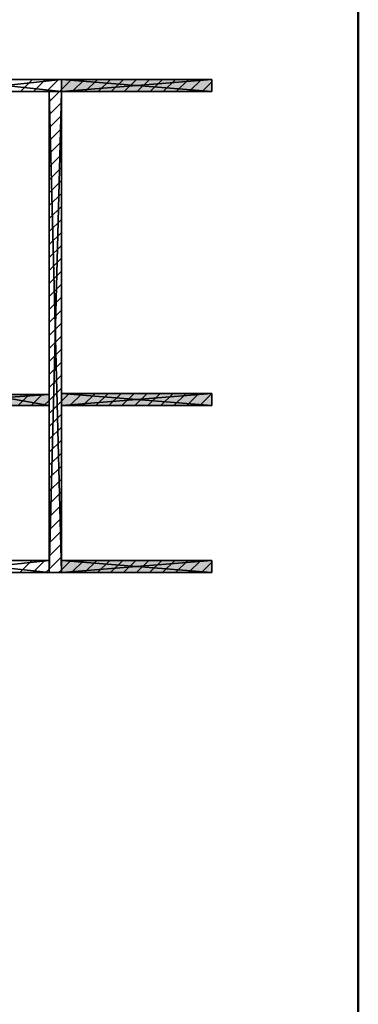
# Model space of a CAD drawing. Header units: millimetres. Extents: x 40580 to 559114, y -343730 to 81020.
# Tile 674 of 686: x 510886 to 516420, y -80731 to -64641. Entities that reach past the tile are written whole.
import ezdxf

# ---------------------------------------------------------------- set-up
doc = ezdxf.new("R2010")
doc.units = ezdxf.units.MM
doc.linetypes.add('______11', pattern=[500, 400, -50, 0, -50])
doc.linetypes.add('______5', pattern=[1100, 800, -100, 100, -100])
doc.layers.add('_____________1', color=7, linetype='Continuous')
doc.layers.add('Standard', color=7, linetype='Continuous', lineweight=25)

msp = doc.modelspace()

# ---------------------------------------------------------------- hatches: boundary and pattern name
at = {"layer": '_____________1', "linetype": 'Continuous'}
for points in [[(514027.7, -65617.5), (511567.7, -65617.5), (511567.7, -65817.5), (514027.7, -65817.5)], [(514027.7, -70747.5), (511567.7, -70747.5), (511567.7, -70947.5), (514027.7, -70947.5)], [(514027.7, -73477.5), (511567.7, -73477.5), (511567.7, -73677.5), (514027.7, -73677.5)]]:
    msp.add_hatch(color=254, dxfattribs=at).paths.add_polyline_path(points)
h = msp.add_hatch(color=9, dxfattribs=at)
h.paths.add_polyline_path([(510347.7, -70947.5), (511367.7, -70947.5), (511367.7, -70767.5), (510347.7, -70767.5)])
h.paths.add_polyline_path([(509847.7, -70947.5), (509447.7, -70947.5), (509447.7, -70897.5), (509407.7, -70897.5), (509407.7, -70947.5), (508747.7, -70947.5), (508747.7, -70767.5), (509847.7, -70767.5)], flags=16)

# ---------------------------------------------------------------- linework, layer by layer
at = {"layer": '_____________1', "color": 253, "linetype": '______11'}
for p, q in [((510897.2, -65817.5), (511097.2, -65617.5)), ((511321.4, -65817.5), (511521.4, -65617.5)), ((511745.7, -65817.5), (511945.7, -65617.5)), ((512170, -65817.5), (512370, -65617.5)), ((512594.2, -65817.5), (512794.2, -65617.5)), ((513018.5, -65817.5), (513218.5, -65617.5)), ((513442.8, -65817.5), (513642.8, -65617.5)), ((513867, -65817.5), (514027.7, -65656.8)), ((511367.7, -66195.5), (511567.7, -65995.5)), ((511367.7, -66619.7), (511567.7, -66419.7)), ((511367.7, -67044), (511567.7, -66844)), ((511367.7, -67468.3), (511567.7, -67268.3)), ((511367.7, -67892.5), (511567.7, -67692.5)), ((511367.7, -68316.8), (511567.7, -68116.8)), ((511367.7, -68741.1), (511567.7, -68541.1)), ((511367.7, -69165.3), (511567.7, -68965.3)), ((511367.7, -69589.6), (511567.7, -69389.6)), ((511367.7, -70013.9), (511567.7, -69813.9)), ((511367.7, -70438.1), (511567.7, -70238.1)), ((510858.3, -70947.5), (511038.3, -70767.5)), ((511367.7, -70862.4), (511567.7, -70662.4)), ((511706.9, -70947.5), (511906.9, -70747.5)), ((512131.1, -70947.5), (512331.1, -70747.5)), ((512555.4, -70947.5), (512755.4, -70747.5)), ((512979.7, -70947.5), (513179.7, -70747.5)), ((513403.9, -70947.5), (513603.9, -70747.5)), ((513828.2, -70947.5), (514027.7, -70748)), ((511282.6, -70947.5), (511367.7, -70862.4)), ((511367.7, -71286.7), (511567.7, -71086.7)), ((511367.7, -71710.9), (511567.7, -71510.9)), ((511367.7, -72135.2), (511567.7, -71935.2)), ((511367.7, -72559.4), (511567.7, -72359.4)), ((511367.7, -72983.7), (511567.7, -72783.7)), ((511367.7, -73408), (511567.7, -73208)), ((511098.2, -73677.5), (511298.2, -73477.5)), ((511567.7, -73632.2), (511722.5, -73477.5)), ((511946.7, -73677.5), (512146.7, -73477.5)), ((512371, -73677.5), (512571, -73477.5)), ((512795.2, -73677.5), (512995.2, -73477.5)), ((513219.5, -73677.5), (513419.5, -73477.5)), ((513643.8, -73677.5), (513843.8, -73477.5)), ((511522.5, -73677.5), (511567.7, -73632.2))]:
    msp.add_line(p, q, dxfattribs=at)
at = {"layer": '_____________1', "color": 253, "linetype": '______5'}
for p, q in [((511109.3, -65817.5), (511309.3, -65617.5)), ((511567.7, -65783.4), (511733.6, -65617.5)), ((511957.8, -65817.5), (512157.8, -65617.5)), ((512382.1, -65817.5), (512582.1, -65617.5)), ((512806.4, -65817.5), (513006.4, -65617.5)), ((513230.6, -65817.5), (513430.6, -65617.5)), ((513654.9, -65817.5), (513854.9, -65617.5)), ((511533.6, -65817.5), (511567.7, -65783.4)), ((511367.7, -65983.4), (511533.6, -65817.5)), ((511367.7, -66407.6), (511567.7, -66207.6)), ((511367.7, -66831.9), (511567.7, -66631.9)), ((511367.7, -67256.1), (511567.7, -67056.1)), ((511367.7, -67680.4), (511567.7, -67480.4)), ((511367.7, -68104.7), (511567.7, -67904.7)), ((511367.7, -68528.9), (511567.7, -68328.9)), ((511367.7, -68953.2), (511567.7, -68753.2)), ((511367.7, -69377.5), (511567.7, -69177.5)), ((511367.7, -69801.7), (511567.7, -69601.7)), ((511367.7, -70226), (511567.7, -70026)), ((511367.7, -70650.3), (511567.7, -70450.3)), ((511070.5, -70947.5), (511250.5, -70767.5)), ((511567.7, -70874.5), (511694.7, -70747.5)), ((511919, -70947.5), (512119, -70747.5)), ((512343.3, -70947.5), (512543.3, -70747.5)), ((512767.5, -70947.5), (512967.5, -70747.5)), ((513191.8, -70947.5), (513391.8, -70747.5)), ((513616.1, -70947.5), (513816.1, -70747.5)), ((511367.7, -71074.5), (511567.7, -70874.5)), ((511367.7, -71498.8), (511567.7, -71298.8)), ((511367.7, -71923.1), (511567.7, -71723.1)), ((511367.7, -72347.3), (511567.7, -72147.3)), ((511367.7, -72771.6), (511567.7, -72571.6)), ((511367.7, -73195.8), (511567.7, -72995.8)), ((510886.1, -73677.5), (511086.1, -73477.5)), ((511367.7, -73620.1), (511567.7, -73420.1)), ((511734.6, -73677.5), (511934.6, -73477.5)), ((512158.9, -73677.5), (512358.9, -73477.5)), ((512583.1, -73677.5), (512783.1, -73477.5)), ((513007.4, -73677.5), (513207.4, -73477.5)), ((513431.6, -73677.5), (513631.6, -73477.5)), ((513855.9, -73677.5), (514027.7, -73505.7)), ((511310.3, -73677.5), (511367.7, -73620.1))]:
    msp.add_line(p, q, dxfattribs=at)
at = {"layer": 'Standard', "color": 7, "linetype": 'Continuous', "lineweight": 50, "transparency": 33554687}
msp.add_lwpolyline([(516419.9, -56794), (516419.9, -96294), (489219.9, -96294), (489219.9, -55294), (516419.9, -55294)], close=True, dxfattribs=at)

# ---------------------------------------------------------------- meshes
at = {"layer": '_____________1', "color": 7, "linetype": 'Continuous'}
mesh = msp.add_polyface(dxfattribs=at)
corners = [(511567.7, -65617.5, -3800), (509727.7, -65617.5, -3800), (509727.7, -65617.5, -350), (511567.7, -65617.5, -350)]
mesh.append_faces([[corners[k] for k in face] for face in [(1, 2, 0)]], dxfattribs={"vtx1": -1, "color": 7})
mesh.append_faces([[corners[k] for k in face] for face in [(2, 3, 0)]], dxfattribs={"vtx2": -1, "color": 7})
mesh = msp.add_polyface(dxfattribs=at)
corners = [(509727.7, -65617.5, -350), (509727.7, -65817.5, -350), (511567.7, -65817.5, -350), (511567.7, -65617.5, -350)]
mesh.append_faces([[corners[k] for k in face] for face in [(1, 2, 0)]], dxfattribs={"vtx1": -1, "color": 7})
mesh.append_faces([[corners[k] for k in face] for face in [(2, 3, 0)]], dxfattribs={"vtx2": -1, "color": 7})
mesh = msp.add_polyface(dxfattribs=at)
corners = [(509727.7, -65817.5, -3800), (509727.7, -65617.5, -3800), (511567.7, -65617.5, -3800), (511567.7, -65817.5, -3800)]
mesh.append_faces([[corners[k] for k in face] for face in [(1, 2, 0)]], dxfattribs={"vtx1": -1, "color": 7})
mesh.append_faces([[corners[k] for k in face] for face in [(2, 3, 0)]], dxfattribs={"vtx2": -1, "color": 7})
mesh = msp.add_polyface(dxfattribs=at)
corners = [(511567.7, -65617.5, -1200), (511567.7, -65817.5, -1200), (511567.7, -65817.5, -350), (511567.7, -65617.5, -350)]
mesh.append_faces([[corners[k] for k in face] for face in [(1, 2, 0)]], dxfattribs={"vtx1": -1, "color": 7})
mesh.append_faces([[corners[k] for k in face] for face in [(2, 3, 0)]], dxfattribs={"vtx2": -1, "color": 7})
mesh = msp.add_polyface(dxfattribs=at)
corners = [(514027.7, -65617.5, -1200), (511567.7, -65617.5, -1200), (511567.7, -65617.5, -350), (514027.7, -65617.5, -350)]
mesh.append_faces([[corners[k] for k in face] for face in [(1, 2, 0)]], dxfattribs={"vtx1": -1, "color": 7})
mesh.append_faces([[corners[k] for k in face] for face in [(2, 3, 0)]], dxfattribs={"vtx2": -1, "color": 7})
mesh = msp.add_polyface(dxfattribs=at)
corners = [(514027.7, -65817.5, -350), (514027.7, -65617.5, -350), (511567.7, -65617.5, -350), (511567.7, -65817.5, -350)]
mesh.append_faces([[corners[k] for k in face] for face in [(1, 2, 0)]], dxfattribs={"vtx1": -1, "color": 7})
mesh.append_faces([[corners[k] for k in face] for face in [(2, 3, 0)]], dxfattribs={"vtx2": -1, "color": 7})
mesh = msp.add_polyface(dxfattribs=at)
corners = [(514027.7, -65617.5, -1200), (514027.7, -65817.5, -1200), (511567.7, -65817.5, -1200), (511567.7, -65617.5, -1200)]
mesh.append_faces([[corners[k] for k in face] for face in [(1, 2, 0)]], dxfattribs={"vtx1": -1, "color": 7})
mesh.append_faces([[corners[k] for k in face] for face in [(2, 3, 0)]], dxfattribs={"vtx2": -1, "color": 7})
mesh = msp.add_polyface(dxfattribs=at)
corners = [(511567.7, -65817.5, -3800), (511567.7, -65617.5, -3800), (511567.7, -65617.5, -350), (511567.7, -65817.5, -350)]
mesh.append_faces([[corners[k] for k in face] for face in [(1, 2, 0)]], dxfattribs={"vtx1": -1, "color": 7})
mesh.append_faces([[corners[k] for k in face] for face in [(2, 3, 0)]], dxfattribs={"vtx2": -1, "color": 7})
mesh = msp.add_polyface(dxfattribs=at)
corners = [(514027.7, -65817.5, -1200), (514027.7, -65617.5, -1200), (514027.7, -65617.5, -350), (514027.7, -65817.5, -350)]
mesh.append_faces([[corners[k] for k in face] for face in [(1, 2, 0)]], dxfattribs={"vtx1": -1, "color": 7})
mesh.append_faces([[corners[k] for k in face] for face in [(2, 3, 0)]], dxfattribs={"vtx2": -1, "color": 7})
mesh = msp.add_polyface(dxfattribs=at)
corners = [(509727.7, -65817.5, -3800), (511567.7, -65817.5, -3800), (511567.7, -65817.5, -350), (509727.7, -65817.5, -350)]
mesh.append_faces([[corners[k] for k in face] for face in [(1, 2, 0)]], dxfattribs={"vtx1": -1, "color": 7})
mesh.append_faces([[corners[k] for k in face] for face in [(2, 3, 0)]], dxfattribs={"vtx2": -1, "color": 7})
mesh = msp.add_polyface(dxfattribs=at)
corners = [(511367.7, -65817.5, -3800), (511367.7, -73677.5, -3800), (511367.7, -73677.5, -350), (511367.7, -65817.5, -350)]
mesh.append_faces([[corners[k] for k in face] for face in [(1, 2, 0)]], dxfattribs={"vtx1": -1, "color": 7})
mesh.append_faces([[corners[k] for k in face] for face in [(2, 3, 0)]], dxfattribs={"vtx2": -1, "color": 7})
mesh = msp.add_polyface(dxfattribs=at)
corners = [(511567.7, -65817.5, -3800), (511367.7, -65817.5, -3800), (511367.7, -65817.5, -350), (511567.7, -65817.5, -350)]
mesh.append_faces([[corners[k] for k in face] for face in [(1, 2, 0)]], dxfattribs={"vtx1": -1, "color": 7})
mesh.append_faces([[corners[k] for k in face] for face in [(2, 3, 0)]], dxfattribs={"vtx2": -1, "color": 7})
mesh = msp.add_polyface(dxfattribs=at)
corners = [(511567.7, -65817.5, -350), (511367.7, -65817.5, -350), (511367.7, -73677.5, -350), (511567.7, -73677.5, -350)]
mesh.append_faces([[corners[k] for k in face] for face in [(1, 2, 0)]], dxfattribs={"vtx1": -1, "color": 7})
mesh.append_faces([[corners[k] for k in face] for face in [(2, 3, 0)]], dxfattribs={"vtx2": -1, "color": 7})
mesh = msp.add_polyface(dxfattribs=at)
corners = [(511367.7, -65817.5, -3800), (511567.7, -65817.5, -3800), (511567.7, -73677.5, -3800), (511367.7, -73677.5, -3800)]
mesh.append_faces([[corners[k] for k in face] for face in [(1, 2, 0)]], dxfattribs={"vtx1": -1, "color": 7})
mesh.append_faces([[corners[k] for k in face] for face in [(2, 3, 0)]], dxfattribs={"vtx2": -1, "color": 7})
mesh = msp.add_polyface(dxfattribs=at)
corners = [(511567.7, -73677.5, -3800), (511567.7, -65817.5, -3800), (511567.7, -65817.5, -350), (511567.7, -73677.5, -350)]
mesh.append_faces([[corners[k] for k in face] for face in [(1, 2, 0)]], dxfattribs={"vtx1": -1, "color": 7})
mesh.append_faces([[corners[k] for k in face] for face in [(2, 3, 0)]], dxfattribs={"vtx2": -1, "color": 7})
mesh = msp.add_polyface(dxfattribs=at)
corners = [(511567.7, -65817.5, -1200), (514027.7, -65817.5, -1200), (514027.7, -65817.5, -350), (511567.7, -65817.5, -350)]
mesh.append_faces([[corners[k] for k in face] for face in [(1, 2, 0)]], dxfattribs={"vtx1": -1, "color": 7})
mesh.append_faces([[corners[k] for k in face] for face in [(2, 3, 0)]], dxfattribs={"vtx2": -1, "color": 7})
mesh = msp.add_polyface(dxfattribs=at)
corners = [(509847.7, -70767.5, -650), (510347.7, -70767.5, -650), (510347.7, -70767.5, -350), (511367.7, -70767.5, -350), (511367.7, -70767.5, -3800), (508747.7, -70767.5, -3800), (508747.7, -70767.5, -350), (509847.7, -70767.5, -350)]
mesh.append_faces([[corners[k] for k in face] for face in [(1, 3, 5)]], dxfattribs={"vtx0": -1, "vtx1": -1, "vtx2": -1, "color": 7})
mesh.append_faces([[corners[k] for k in face] for face in [(5, 6, 0), (0, 1, 5)]], dxfattribs={"vtx1": -1, "vtx2": -1, "color": 7})
mesh.append_faces([[corners[k] for k in face] for face in [(6, 7, 0), (3, 4, 5), (1, 2, 3)]], dxfattribs={"vtx2": -1, "color": 7})
mesh = msp.add_polyface(dxfattribs=at)
corners = [(508747.7, -70947.5, -3800), (508747.7, -70767.5, -3800), (511367.7, -70767.5, -3800), (511367.7, -70947.5, -3800)]
mesh.append_faces([[corners[k] for k in face] for face in [(1, 2, 0)]], dxfattribs={"vtx1": -1, "color": 7})
mesh.append_faces([[corners[k] for k in face] for face in [(2, 3, 0)]], dxfattribs={"vtx2": -1, "color": 7})
mesh = msp.add_polyface(dxfattribs=at)
corners = [(510347.7, -70767.5, -350), (510347.7, -70947.5, -350), (511367.7, -70947.5, -350), (511367.7, -70767.5, -350)]
mesh.append_faces([[corners[k] for k in face] for face in [(1, 2, 0)]], dxfattribs={"vtx1": -1, "color": 7})
mesh.append_faces([[corners[k] for k in face] for face in [(2, 3, 0)]], dxfattribs={"vtx2": -1, "color": 7})
mesh = msp.add_polyface(dxfattribs=at)
corners = [(511367.7, -70947.5, -3800), (511367.7, -70767.5, -3800), (511367.7, -70767.5, -350), (511367.7, -70947.5, -350)]
mesh.append_faces([[corners[k] for k in face] for face in [(1, 2, 0)]], dxfattribs={"vtx1": -1, "color": 7})
mesh.append_faces([[corners[k] for k in face] for face in [(2, 3, 0)]], dxfattribs={"vtx2": -1, "color": 7})
mesh = msp.add_polyface(dxfattribs=at)
corners = [(511567.7, -70747.5, -1200), (511567.7, -70947.5, -1200), (511567.7, -70947.5, -350), (511567.7, -70747.5, -350)]
mesh.append_faces([[corners[k] for k in face] for face in [(1, 2, 0)]], dxfattribs={"vtx1": -1, "color": 7})
mesh.append_faces([[corners[k] for k in face] for face in [(2, 3, 0)]], dxfattribs={"vtx2": -1, "color": 7})
mesh = msp.add_polyface(dxfattribs=at)
corners = [(514027.7, -70747.5, -1200), (511567.7, -70747.5, -1200), (511567.7, -70747.5, -350), (514027.7, -70747.5, -350)]
mesh.append_faces([[corners[k] for k in face] for face in [(1, 2, 0)]], dxfattribs={"vtx1": -1, "color": 7})
mesh.append_faces([[corners[k] for k in face] for face in [(2, 3, 0)]], dxfattribs={"vtx2": -1, "color": 7})
mesh = msp.add_polyface(dxfattribs=at)
corners = [(514027.7, -70947.5, -350), (514027.7, -70747.5, -350), (511567.7, -70747.5, -350), (511567.7, -70947.5, -350)]
mesh.append_faces([[corners[k] for k in face] for face in [(1, 2, 0)]], dxfattribs={"vtx1": -1, "color": 7})
mesh.append_faces([[corners[k] for k in face] for face in [(2, 3, 0)]], dxfattribs={"vtx2": -1, "color": 7})
mesh = msp.add_polyface(dxfattribs=at)
corners = [(514027.7, -70747.5, -1200), (514027.7, -70947.5, -1200), (511567.7, -70947.5, -1200), (511567.7, -70747.5, -1200)]
mesh.append_faces([[corners[k] for k in face] for face in [(1, 2, 0)]], dxfattribs={"vtx1": -1, "color": 7})
mesh.append_faces([[corners[k] for k in face] for face in [(2, 3, 0)]], dxfattribs={"vtx2": -1, "color": 7})
mesh = msp.add_polyface(dxfattribs=at)
corners = [(514027.7, -70947.5, -1200), (514027.7, -70747.5, -1200), (514027.7, -70747.5, -350), (514027.7, -70947.5, -350)]
mesh.append_faces([[corners[k] for k in face] for face in [(1, 2, 0)]], dxfattribs={"vtx1": -1, "color": 7})
mesh.append_faces([[corners[k] for k in face] for face in [(2, 3, 0)]], dxfattribs={"vtx2": -1, "color": 7})
mesh = msp.add_polyface(dxfattribs=at)
corners = [(510347.7, -70947.5, -650), (509847.7, -70947.5, -650), (509847.7, -70947.5, -350), (509447.7, -70947.5, -350), (509447.7, -70947.5, -650), (509407.7, -70947.5, -650), (509407.7, -70947.5, -350), (508747.7, -70947.5, -350), (508747.7, -70947.5, -3800), (511367.7, -70947.5, -3800), (511367.7, -70947.5, -350), (510347.7, -70947.5, -350)]
mesh.append_faces([[corners[k] for k in face] for face in [(1, 4, 8)]], dxfattribs={"vtx0": -1, "vtx1": -1, "vtx2": -1, "color": 7})
mesh.append_faces([[corners[k] for k in face] for face in [(9, 10, 0), (8, 9, 0), (0, 1, 8), (1, 2, 4), (4, 5, 8), (5, 6, 8)]], dxfattribs={"vtx1": -1, "vtx2": -1, "color": 7})
mesh.append_faces([[corners[k] for k in face] for face in [(10, 11, 0), (2, 3, 4), (6, 7, 8)]], dxfattribs={"vtx2": -1, "color": 7})
mesh = msp.add_polyface(dxfattribs=at)
corners = [(511567.7, -70947.5, -1200), (514027.7, -70947.5, -1200), (514027.7, -70947.5, -350), (511567.7, -70947.5, -350)]
mesh.append_faces([[corners[k] for k in face] for face in [(1, 2, 0)]], dxfattribs={"vtx1": -1, "color": 7})
mesh.append_faces([[corners[k] for k in face] for face in [(2, 3, 0)]], dxfattribs={"vtx2": -1, "color": 7})
mesh = msp.add_polyface(dxfattribs=at)
corners = [(511367.7, -73477.5, -3800), (509527.7, -73477.5, -3800), (509527.7, -73477.5, -350), (511367.7, -73477.5, -350)]
mesh.append_faces([[corners[k] for k in face] for face in [(1, 2, 0)]], dxfattribs={"vtx1": -1, "color": 7})
mesh.append_faces([[corners[k] for k in face] for face in [(2, 3, 0)]], dxfattribs={"vtx2": -1, "color": 7})
mesh = msp.add_polyface(dxfattribs=at)
corners = [(511367.7, -73677.5, -350), (511367.7, -73477.5, -350), (509527.7, -73477.5, -350), (509527.7, -73677.5, -350)]
mesh.append_faces([[corners[k] for k in face] for face in [(1, 2, 0)]], dxfattribs={"vtx1": -1, "color": 7})
mesh.append_faces([[corners[k] for k in face] for face in [(2, 3, 0)]], dxfattribs={"vtx2": -1, "color": 7})
mesh = msp.add_polyface(dxfattribs=at)
corners = [(511367.7, -73477.5, -3800), (511367.7, -73677.5, -3800), (509527.7, -73677.5, -3800), (509527.7, -73477.5, -3800)]
mesh.append_faces([[corners[k] for k in face] for face in [(1, 2, 0)]], dxfattribs={"vtx1": -1, "color": 7})
mesh.append_faces([[corners[k] for k in face] for face in [(2, 3, 0)]], dxfattribs={"vtx2": -1, "color": 7})
mesh = msp.add_polyface(dxfattribs=at)
corners = [(511367.7, -73677.5, -3800), (511367.7, -73477.5, -3800), (511367.7, -73477.5, -350), (511367.7, -73677.5, -350)]
mesh.append_faces([[corners[k] for k in face] for face in [(1, 2, 0)]], dxfattribs={"vtx1": -1, "color": 7})
mesh.append_faces([[corners[k] for k in face] for face in [(2, 3, 0)]], dxfattribs={"vtx2": -1, "color": 7})
mesh = msp.add_polyface(dxfattribs=at)
corners = [(511567.7, -73477.5, -1200), (511567.7, -73677.5, -1200), (511567.7, -73677.5, -350), (511567.7, -73477.5, -350)]
mesh.append_faces([[corners[k] for k in face] for face in [(1, 2, 0)]], dxfattribs={"vtx1": -1, "color": 7})
mesh.append_faces([[corners[k] for k in face] for face in [(2, 3, 0)]], dxfattribs={"vtx2": -1, "color": 7})
mesh = msp.add_polyface(dxfattribs=at)
corners = [(514027.7, -73477.5, -1200), (511567.7, -73477.5, -1200), (511567.7, -73477.5, -350), (514027.7, -73477.5, -350)]
mesh.append_faces([[corners[k] for k in face] for face in [(1, 2, 0)]], dxfattribs={"vtx1": -1, "color": 7})
mesh.append_faces([[corners[k] for k in face] for face in [(2, 3, 0)]], dxfattribs={"vtx2": -1, "color": 7})
mesh = msp.add_polyface(dxfattribs=at)
corners = [(514027.7, -73677.5, -350), (514027.7, -73477.5, -350), (511567.7, -73477.5, -350), (511567.7, -73677.5, -350)]
mesh.append_faces([[corners[k] for k in face] for face in [(1, 2, 0)]], dxfattribs={"vtx1": -1, "color": 7})
mesh.append_faces([[corners[k] for k in face] for face in [(2, 3, 0)]], dxfattribs={"vtx2": -1, "color": 7})
mesh = msp.add_polyface(dxfattribs=at)
corners = [(514027.7, -73477.5, -1200), (514027.7, -73677.5, -1200), (511567.7, -73677.5, -1200), (511567.7, -73477.5, -1200)]
mesh.append_faces([[corners[k] for k in face] for face in [(1, 2, 0)]], dxfattribs={"vtx1": -1, "color": 7})
mesh.append_faces([[corners[k] for k in face] for face in [(2, 3, 0)]], dxfattribs={"vtx2": -1, "color": 7})
mesh = msp.add_polyface(dxfattribs=at)
corners = [(514027.7, -73677.5, -1200), (514027.7, -73477.5, -1200), (514027.7, -73477.5, -350), (514027.7, -73677.5, -350)]
mesh.append_faces([[corners[k] for k in face] for face in [(1, 2, 0)]], dxfattribs={"vtx1": -1, "color": 7})
mesh.append_faces([[corners[k] for k in face] for face in [(2, 3, 0)]], dxfattribs={"vtx2": -1, "color": 7})
mesh = msp.add_polyface(dxfattribs=at)
corners = [(509527.7, -73677.5, -3800), (511367.7, -73677.5, -3800), (511367.7, -73677.5, -350), (509527.7, -73677.5, -350)]
mesh.append_faces([[corners[k] for k in face] for face in [(1, 2, 0)]], dxfattribs={"vtx1": -1, "color": 7})
mesh.append_faces([[corners[k] for k in face] for face in [(2, 3, 0)]], dxfattribs={"vtx2": -1, "color": 7})
mesh = msp.add_polyface(dxfattribs=at)
corners = [(511367.7, -73677.5, -3800), (511567.7, -73677.5, -3800), (511567.7, -73677.5, -350), (511367.7, -73677.5, -350)]
mesh.append_faces([[corners[k] for k in face] for face in [(1, 2, 0)]], dxfattribs={"vtx1": -1, "color": 7})
mesh.append_faces([[corners[k] for k in face] for face in [(2, 3, 0)]], dxfattribs={"vtx2": -1, "color": 7})
mesh = msp.add_polyface(dxfattribs=at)
corners = [(511567.7, -73677.5, -1200), (514027.7, -73677.5, -1200), (514027.7, -73677.5, -350), (511567.7, -73677.5, -350)]
mesh.append_faces([[corners[k] for k in face] for face in [(1, 2, 0)]], dxfattribs={"vtx1": -1, "color": 7})
mesh.append_faces([[corners[k] for k in face] for face in [(2, 3, 0)]], dxfattribs={"vtx2": -1, "color": 7})

doc.saveas('drawing.dxf')
